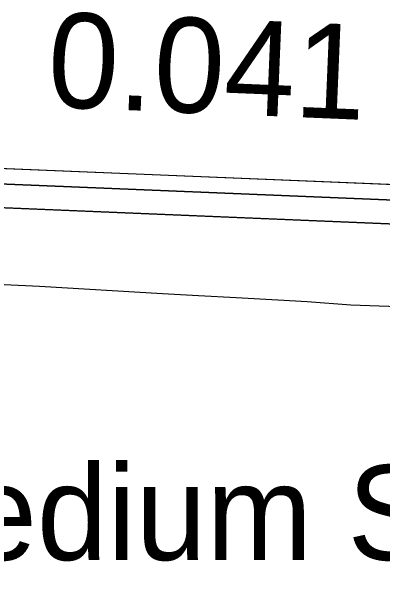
# Model space of a CAD drawing. Extents: x -516 to 303, y -10 to 5017.
# Drawn here: x 153.14 to 159, y 1005.84 to 1014.79 of the extents above; entities that cross this region are included whole.
import ezdxf

# ---------------------------------------------------------------- set-up
doc = ezdxf.new("R2010")
doc.units = 0
for name, color, linetype in [('Exist XS Ground Line', 7, 'Continuous'), ('Prop CMT Pvmt Course 1', 7, 'Continuous'), ('Prop CMT Pvmt Course 2', 7, 'Continuous'), ('Prop CMT Pvmt Course 3', 7, 'Continuous'), ('Prop CMT Pvmt Surface', 7, 'Continuous'), ('Prop CMT Subgrade Earthwork', 7, 'Continuous'), ('Prop Road Sect_ Material - Tx (Composite Desc)', 7, 'Continuous'), ('Prop XS SE Text', 7, 'Continuous')]:
    doc.layers.add(name, color=color, linetype=linetype)

msp = doc.modelspace()

# ---------------------------------------------------------------- linework, layer by layer
at = {"layer": 'Exist XS Ground Line'}
msp.add_lwpolyline([(138.7515, 1010.9044), (140.3619, 1010.9099), (140.8791, 1010.9116), (141.1936, 1010.9101), (142.0419, 1010.9049), (143.5957, 1010.8947), (146.195, 1010.7923), (147.7042, 1010.7222), (148.6516, 1010.6781), (150, 1010.6135), (151.3483, 1010.5488), (153.5842, 1010.4468), (155.5269, 1010.3294), (156.0953, 1010.2959), (156.6933, 1010.2664), (157.3509, 1010.2319), (157.8135, 1010.2008), (158.5, 1010.1511), (159.2493, 1010.1233), (160.1152, 1010.0811), (165.3983, 1009.5253), (172.9811, 1008.7525), (176.8179, 1007.0977), (179.6437, 1005.9508)], dxfattribs=at)
at = {"layer": 'Prop CMT Pvmt Course 1'}
for points in [[(150, 1012.4341), (162.0005, 1011.9363)], [(162.0005, 1011.6863), (150, 1012.1841)]]:
    msp.add_lwpolyline(points, dxfattribs=at)
at = {"layer": 'Prop CMT Pvmt Course 2'}
for points in [[(162.0005, 1011.6863), (150, 1012.1841)], [(150, 1012.1841), (162.0005, 1011.6863)]]:
    msp.add_lwpolyline(points, dxfattribs=at)
at = {"layer": 'Prop CMT Pvmt Course 3'}
for points in [[(150, 1012.1841), (162.0005, 1011.6863)], [(162.0005, 1011.3113), (150, 1011.8091)]]:
    msp.add_lwpolyline(points, dxfattribs=at)
at = {"layer": 'Prop CMT Pvmt Surface'}
msp.add_line((150, 1012.4341), (162.0005, 1011.9363), dxfattribs=at)
at = {"layer": 'Prop CMT Subgrade Earthwork'}
msp.add_line((150, 1011.8091), (162.0005, 1011.3113), dxfattribs=at)

# ---------------------------------------------------------------- texts
at = {"layer": 'Prop Road Sect_ Material - Tx (Composite Desc)'}
msp.add_text('ROADWAY EMBANKMENT: Brown, Medium Stiff to Stiff, ', height=1.5, dxfattribs=at).set_placement((117.769, 1006.1162))
at = {"layer": 'Prop XS SE Text'}
msp.add_text('0.041', height=1.5, rotation=357.62465, dxfattribs=at).set_placement((153.6946, 1013.2817))

doc.saveas('drawing.dxf')
